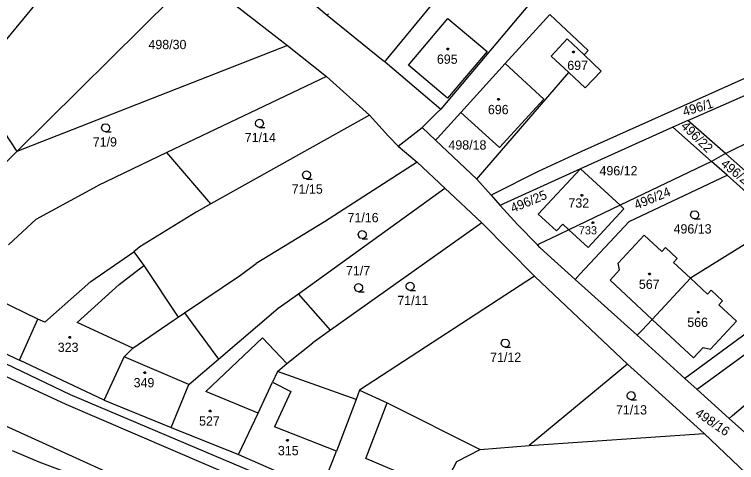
# Model space of a CAD drawing. Extents: x -580630 to -576196, y -1189024 to -1183567.
# Drawn here: x -579071.8 to -578939.4, y -1185606.5 to -1185524.4 of the extents above; entities that cross this region are included whole.
import ezdxf

# ---------------------------------------------------------------- set-up
doc = ezdxf.new("R2010")
doc.units = 0
for name, color, linetype in [('Vrstva 1', 7, 'Continuous'), ('Vrstva 18', 7, 'Continuous'), ('Vrstva 19', 7, 'Continuous'), ('Vrstva 25', 7, 'Continuous'), ('Vrstva 4', 7, 'Continuous'), ('Vrstva 6', 7, 'Continuous')]:
    doc.layers.add(name, color=color, linetype=linetype)

msp = doc.modelspace()

# ---------------------------------------------------------------- linework, layer by layer
at = {"layer": 'Vrstva 1'}
for p, q in [((-579003.65, -1185532.81), (-578953.5, -1185472.16)), ((-578943.66, -1185482.48), (-578993.6, -1185541.76)), ((-579079.8, -1185537.01), (-579053.65, -1185505.24)), ((-579025.37, -1185515.42), (-579014.41, -1185524.56)), ((-579038.51, -1185517.1), (-579071.31, -1185549.53)), ((-579038.51, -1185517.1), (-579021.71, -1185530.14)), ((-578967.75, -1185549.45), (-578907.99, -1185522.8)), ((-579014.41, -1185524.56), (-579014.22, -1185524.33)), ((-579014.41, -1185524.56), (-579004.16, -1185532.85)), ((-578981.78, -1185533.43), (-578973.6, -1185524.45)), ((-578973.6, -1185524.45), (-578966.62, -1185531.03)), ((-578999.52, -1185533.75), (-578992.29, -1185525.17)), ((-578992.29, -1185525.17), (-578985.11, -1185531.2)), ((-578948.33, -1185543.85), (-578906.06, -1185525.24)), ((-579021.71, -1185530.14), (-579071.31, -1185549.53)), ((-579021.71, -1185530.14), (-579014.55, -1185535.78)), ((-578970.44, -1185528.93), (-578973.35, -1185532.11)), ((-578967.36, -1185531.84), (-578970.44, -1185528.93)), ((-578985.11, -1185531.2), (-578992.35, -1185539.77)), ((-578966.62, -1185531.03), (-578967.36, -1185531.84)), ((-578941.42, -1185549.93), (-578901.83, -1185530.25)), ((-579003.87, -1185533.08), (-579003.65, -1185532.81)), ((-578973.35, -1185532.11), (-578970.14, -1185535.1)), ((-578964.21, -1185534.81), (-578967.36, -1185531.84)), ((-579004.16, -1185532.85), (-579003.87, -1185533.08)), ((-579003.87, -1185533.08), (-579003.39, -1185533.49)), ((-579003.39, -1185533.49), (-578993.6, -1185541.76)), ((-578992.35, -1185539.77), (-578999.52, -1185533.75)), ((-578981.78, -1185533.43), (-578989.93, -1185542.37)), ((-578974.75, -1185539.95), (-578981.78, -1185533.43)), ((-578986.71, -1185554.25), (-578970.14, -1185535.1)), ((-578970.14, -1185535.1), (-578967.16, -1185537.89)), ((-578967.16, -1185537.89), (-578964.21, -1185534.81)), ((-579014.55, -1185535.78), (-579043.85, -1185549.75)), ((-579014.55, -1185535.78), (-579006.68, -1185542.89)), ((-579079.8, -1185537.01), (-579071.31, -1185549.53)), ((-578982.84, -1185548.83), (-578974.75, -1185539.95)), ((-578994.32, -1185542.47), (-578993.6, -1185541.76)), ((-579006.68, -1185542.89), (-579035.75, -1185559.12)), ((-579006.68, -1185542.89), (-579003.19, -1185546.72)), ((-578997.04, -1185545.12), (-578994.32, -1185542.47)), ((-578994.24, -1185547.1), (-578989.93, -1185542.37)), ((-578989.93, -1185542.37), (-578982.84, -1185548.83)), ((-578948.33, -1185543.85), (-578951.07, -1185545.09)), ((-578941.42, -1185549.93), (-578948.33, -1185543.85)), ((-579001.42, -1185548.55), (-578997.04, -1185545.12)), ((-578994.57, -1185547.46), (-578997.04, -1185545.12)), ((-578951.07, -1185545.09), (-578968.01, -1185552.73)), ((-578944, -1185551.36), (-578951.07, -1185545.09)), ((-579003.19, -1185546.72), (-579001.42, -1185548.55)), ((-578994.57, -1185547.46), (-578994.24, -1185547.1)), ((-579001.42, -1185548.55), (-578997.92, -1185551.47)), ((-578994.57, -1185547.46), (-578987.03, -1185554.62)), ((-579071.31, -1185549.53), (-579076.22, -1185554.41)), ((-579043.85, -1185549.75), (-579056.53, -1185555.8)), ((-579035.75, -1185559.12), (-579043.85, -1185549.75)), ((-578975.7, -1185553.12), (-578967.75, -1185549.45)), ((-578934.04, -1185556.42), (-578941.42, -1185549.93)), ((-578940.13, -1185597.91), (-578884.92, -1185550.68)), ((-578997.92, -1185551.47), (-579014.92, -1185562.39)), ((-578992.88, -1185556.23), (-578997.92, -1185551.47)), ((-578941.15, -1185553.89), (-578944, -1185551.36)), ((-578983.94, -1185557.3), (-578975.7, -1185553.12)), ((-578968.01, -1185552.73), (-578982.11, -1185559.1)), ((-578975.74, -1185561.02), (-578968.01, -1185552.73)), ((-578968.01, -1185552.73), (-578960.74, -1185559.38)), ((-578959.07, -1185562.33), (-578941.15, -1185553.89)), ((-578941.15, -1185553.89), (-578936.48, -1185558.04)), ((-578987.03, -1185554.62), (-578986.71, -1185554.25)), ((-578987.03, -1185554.62), (-578984.4, -1185557.54)), ((-579067.79, -1185561.94), (-579056.53, -1185555.8)), ((-579019.68, -1185575.59), (-578992.88, -1185556.23)), ((-578986.09, -1185562.63), (-578992.88, -1185556.23)), ((-578984.4, -1185557.54), (-578983.94, -1185557.3)), ((-578984.4, -1185557.54), (-578982.7, -1185559.41)), ((-579035.75, -1185559.12), (-579038.45, -1185560.63)), ((-578982.24, -1185559.17), (-578982.7, -1185559.41)), ((-578982.11, -1185559.1), (-578982.24, -1185559.17)), ((-578979.56, -1185562.89), (-578982.7, -1185559.41)), ((-578960.06, -1185560.01), (-578966.61, -1185567.12)), ((-578960.74, -1185559.38), (-578960.06, -1185560.01)), ((-579038.45, -1185560.63), (-579048.78, -1185567)), ((-578972.43, -1185564.08), (-578975.74, -1185561.02)), ((-579072.81, -1185566.62), (-579067.79, -1185561.94)), ((-579014.92, -1185562.39), (-579027.45, -1185570.05)), ((-578986.09, -1185562.63), (-579013.81, -1185582.24)), ((-578976.45, -1185572.35), (-578986.09, -1185562.63)), ((-578975.89, -1185566.64), (-578979.56, -1185562.89)), ((-578971.27, -1185562.82), (-578972.43, -1185564.08)), ((-578970.12, -1185563.88), (-578971.27, -1185562.82)), ((-578968.07, -1185571.97), (-578959.07, -1185562.33)), ((-578931.41, -1185562.54), (-578947.86, -1185572.75)), ((-578966.61, -1185567.12), (-578970.12, -1185563.88)), ((-578956.31, -1185564.87), (-578961.08, -1185569.99)), ((-578953.09, -1185567.87), (-578956.31, -1185564.87)), ((-579048.78, -1185567), (-579049.87, -1185567.93)), ((-578975.46, -1185567.09), (-578975.89, -1185566.64)), ((-578974.04, -1185568.4), (-578975.46, -1185567.09)), ((-578952.41, -1185567.14), (-578953.09, -1185567.87)), ((-578950.29, -1185569.12), (-578952.41, -1185567.14)), ((-579057.74, -1185573.32), (-579049.87, -1185567.93)), ((-579049.87, -1185567.93), (-579048.01, -1185570.4)), ((-578968.99, -1185572.95), (-578974.04, -1185568.4)), ((-578950.97, -1185569.85), (-578950.29, -1185569.12)), ((-578947.86, -1185572.75), (-578950.97, -1185569.85)), ((-579048.01, -1185570.4), (-579041.76, -1185579.88)), ((-579030.34, -1185572.18), (-579027.45, -1185570.05)), ((-578960.86, -1185571.23), (-578961.08, -1185569.99)), ((-579040.58, -1185579.08), (-579030.34, -1185572.18)), ((-578976.45, -1185572.35), (-579008.48, -1185593.22)), ((-578976.45, -1185572.35), (-578974.04, -1185574.63)), ((-578968.99, -1185572.95), (-578968.07, -1185571.97)), ((-578962.58, -1185573.13), (-578960.86, -1185571.23)), ((-578923.28, -1185572.36), (-578947.96, -1185590.41)), ((-579066.2, -1185580.81), (-579057.74, -1185573.32)), ((-578957.62, -1185583.2), (-578968.99, -1185572.95)), ((-578954.89, -1185580.28), (-578962.58, -1185573.13)), ((-578947.86, -1185572.75), (-578954.89, -1185580.28)), ((-578947.86, -1185572.75), (-578944.75, -1185575.65)), ((-578974.04, -1185574.63), (-578959.36, -1185588.49)), ((-578921.04, -1185574.36), (-578945.73, -1185592.48)), ((-578944.75, -1185575.65), (-578944.07, -1185574.92)), ((-578944.07, -1185574.92), (-578941.95, -1185576.9)), ((-579023.43, -1185578.26), (-579019.68, -1185575.59)), ((-579013.81, -1185582.24), (-579019.68, -1185575.59)), ((-578941.95, -1185576.9), (-578942.63, -1185577.63)), ((-578942.63, -1185577.63), (-578939.42, -1185580.63)), ((-579041.76, -1185579.88), (-579040.58, -1185579.08)), ((-579040.58, -1185579.08), (-579034.36, -1185587.59)), ((-579034.36, -1185587.59), (-579023.43, -1185578.26)), ((-579070.82, -1185587.76), (-579067.47, -1185580.22)), ((-579066.2, -1185580.81), (-579067.47, -1185580.22)), ((-579042.64, -1185580.47), (-579041.76, -1185579.88)), ((-578954.89, -1185580.28), (-578956.78, -1185582.3)), ((-578947.29, -1185587.34), (-578954.89, -1185580.28)), ((-579084.16, -1185581.61), (-579070.82, -1185587.76)), ((-579050.05, -1185585.56), (-579042.64, -1185580.47)), ((-578939.42, -1185580.63), (-578944.2, -1185585.75)), ((-579061.46, -1185594.1), (-579085.38, -1185582.68)), ((-579013.81, -1185582.24), (-579017.08, -1185584.55)), ((-578956.78, -1185582.3), (-578957.62, -1185583.2)), ((-578948.88, -1185591.08), (-578957.62, -1185583.2)), ((-579086.32, -1185584.7), (-579062.32, -1185595.79)), ((-579051.67, -1185587.17), (-579050.05, -1185585.56)), ((-579021.82, -1185588.38), (-579017.08, -1185584.55)), ((-578947.29, -1185587.34), (-578945.52, -1185585.43)), ((-578945.52, -1185585.43), (-578944.2, -1185585.75)), ((-579055.31, -1185595.08), (-579070.82, -1185587.76)), ((-579055.31, -1185595.08), (-579051.67, -1185587.17)), ((-579039.78, -1185592.21), (-579034.36, -1185587.59)), ((-579023.54, -1185589.82), (-579021.82, -1185588.38)), ((-578959.36, -1185588.49), (-578977.41, -1185603.35)), ((-578957.53, -1185590.13), (-578959.36, -1185588.49)), ((-579023.54, -1185589.82), (-579024.44, -1185591.81)), ((-579009.13, -1185594.95), (-579023.54, -1185589.82)), ((-578945.31, -1185601.2), (-578957.53, -1185590.13)), ((-578947.96, -1185590.41), (-578948.88, -1185591.08)), ((-579043.05, -1185600.09), (-579039.78, -1185592.21)), ((-579027.11, -1185597.46), (-579024.44, -1185591.81)), ((-578946.61, -1185593.13), (-578948.88, -1185591.08)), ((-579008.48, -1185593.22), (-579009.13, -1185594.95)), ((-579008.48, -1185593.22), (-579003.44, -1185595.55)), ((-578945.73, -1185592.48), (-578946.61, -1185593.13)), ((-578940.74, -1185598.43), (-578946.61, -1185593.13)), ((-578997.62, -1185621.07), (-579061.46, -1185594.1)), ((-579009.13, -1185594.95), (-579012.41, -1185603.65)), ((-579062.32, -1185595.79), (-579000.83, -1185622.2)), ((-579055.31, -1185595.08), (-579043.05, -1185600.09)), ((-579003.44, -1185595.55), (-578986.38, -1185604.14)), ((-579030.68, -1185605.01), (-579027.11, -1185597.46)), ((-578940.74, -1185598.43), (-578940.13, -1185597.91)), ((-578933.76, -1185604.72), (-578940.74, -1185598.43)), ((-579043.05, -1185600.09), (-579030.68, -1185605.01)), ((-578977.41, -1185603.35), (-578945.31, -1185601.2)), ((-578945.31, -1185601.2), (-578931.89, -1185613.9)), ((-579012.41, -1185603.65), (-579012.72, -1185604.44)), ((-578990.67, -1185606.28), (-578986.38, -1185604.14)), ((-578986.38, -1185604.14), (-578977.41, -1185603.35)), ((-579072.19, -1185604.32), (-579067.31, -1185606.37)), ((-579030.68, -1185605.01), (-579015.58, -1185611.61)), ((-579015.58, -1185611.61), (-579012.72, -1185604.44)), ((-579067.31, -1185606.37), (-579058.78, -1185609.57)), ((-578993.5, -1185611.59), (-578990.67, -1185606.28))]:
    msp.add_line(p, q, dxfattribs=at)
at = {"layer": 'Vrstva 25'}
for points in [[(-578992.23, -1185530.63), (-578992.14, -1185530.78), (-578992.23, -1185530.93), (-578992.41, -1185530.93), (-578992.5, -1185530.78), (-578992.41, -1185530.63)], [(-578969.21, -1185531.18), (-578969.12, -1185531.33), (-578969.21, -1185531.48), (-578969.39, -1185531.48), (-578969.48, -1185531.33), (-578969.39, -1185531.18)], [(-578982.93, -1185539.86), (-578982.84, -1185540.01), (-578982.93, -1185540.16), (-578983.11, -1185540.16), (-578983.2, -1185540.01), (-578983.11, -1185539.86)], [(-578967.65, -1185557.42), (-578967.56, -1185557.57), (-578967.65, -1185557.72), (-578967.83, -1185557.72), (-578967.92, -1185557.57), (-578967.83, -1185557.42)], [(-578965.65, -1185562.4), (-578965.56, -1185562.55), (-578965.65, -1185562.7), (-578965.83, -1185562.7), (-578965.92, -1185562.55), (-578965.83, -1185562.4)], [(-578955.25, -1185571.84), (-578955.16, -1185571.99), (-578955.25, -1185572.14), (-578955.43, -1185572.14), (-578955.52, -1185571.99), (-578955.43, -1185571.84)], [(-578946.34, -1185578.81), (-578946.25, -1185578.96), (-578946.34, -1185579.11), (-578946.52, -1185579.11), (-578946.61, -1185578.96), (-578946.52, -1185578.81)], [(-579061.52, -1185583.4), (-579061.43, -1185583.55), (-579061.52, -1185583.7), (-579061.7, -1185583.7), (-579061.79, -1185583.55), (-579061.7, -1185583.4)], [(-579047.77, -1185589.87), (-579047.68, -1185590.02), (-579047.77, -1185590.17), (-579047.95, -1185590.17), (-579048.04, -1185590.02), (-579047.95, -1185589.87)], [(-579035.79, -1185596.89), (-579035.7, -1185597.04), (-579035.79, -1185597.19), (-579035.97, -1185597.19), (-579036.06, -1185597.04), (-579035.97, -1185596.89)], [(-579021.63, -1185602.31), (-579021.54, -1185602.46), (-579021.63, -1185602.61), (-579021.81, -1185602.61), (-579021.9, -1185602.46), (-579021.81, -1185602.31)]]:
    msp.add_lwpolyline(points, close=True, dxfattribs=at)
for points in [[(-579055.03, -1185545.94), (-579055.41, -1185545.84), (-579055.68, -1185545.57), (-579055.78, -1185545.2), (-579055.68, -1185544.83), (-579055.41, -1185544.56), (-579055.04, -1185544.46), (-579054.67, -1185544.56), (-579054.4, -1185544.83), (-579054.3, -1185545.21), (-579054.4, -1185545.59), (-579054.67, -1185545.86), (-579055.05, -1185545.96), (-579054.05, -1185545.96)], [(-579026.84, -1185545.13), (-579027.22, -1185545.03), (-579027.49, -1185544.76), (-579027.59, -1185544.39), (-579027.49, -1185544.02), (-579027.22, -1185543.75), (-579026.85, -1185543.65), (-579026.48, -1185543.75), (-579026.21, -1185544.02), (-579026.11, -1185544.4), (-579026.21, -1185544.78), (-579026.48, -1185545.05), (-579026.86, -1185545.15), (-579025.86, -1185545.15)], [(-579018.19, -1185554.57), (-579018.57, -1185554.47), (-579018.84, -1185554.2), (-579018.94, -1185553.83), (-579018.84, -1185553.46), (-579018.57, -1185553.19), (-579018.2, -1185553.09), (-579017.83, -1185553.19), (-579017.56, -1185553.46), (-579017.46, -1185553.84), (-579017.56, -1185554.22), (-579017.83, -1185554.49), (-579018.21, -1185554.59), (-579017.21, -1185554.59)], [(-578947.08, -1185561.86), (-578947.46, -1185561.76), (-578947.73, -1185561.49), (-578947.83, -1185561.12), (-578947.73, -1185560.75), (-578947.46, -1185560.48), (-578947.09, -1185560.38), (-578946.72, -1185560.48), (-578946.45, -1185560.75), (-578946.35, -1185561.13), (-578946.45, -1185561.51), (-578946.72, -1185561.78), (-578947.1, -1185561.88), (-578946.1, -1185561.88)], [(-579008, -1185565.49), (-579008.38, -1185565.39), (-579008.65, -1185565.12), (-579008.75, -1185564.75), (-579008.65, -1185564.38), (-579008.38, -1185564.11), (-579008.01, -1185564.01), (-579007.64, -1185564.11), (-579007.37, -1185564.38), (-579007.27, -1185564.76), (-579007.37, -1185565.14), (-579007.64, -1185565.41), (-579008.02, -1185565.51), (-579007.02, -1185565.51)], [(-579008.66, -1185575.21), (-579009.04, -1185575.11), (-579009.31, -1185574.84), (-579009.41, -1185574.47), (-579009.31, -1185574.1), (-579009.04, -1185573.83), (-579008.67, -1185573.73), (-579008.3, -1185573.83), (-579008.03, -1185574.1), (-579007.93, -1185574.48), (-579008.03, -1185574.86), (-579008.3, -1185575.13), (-579008.68, -1185575.23), (-579007.68, -1185575.23)], [(-578999.23, -1185574.97), (-578999.61, -1185574.87), (-578999.88, -1185574.6), (-578999.98, -1185574.23), (-578999.88, -1185573.86), (-578999.61, -1185573.59), (-578999.24, -1185573.49), (-578998.87, -1185573.59), (-578998.6, -1185573.86), (-578998.5, -1185574.24), (-578998.6, -1185574.62), (-578998.87, -1185574.89), (-578999.25, -1185574.99), (-578998.25, -1185574.99)], [(-578981.79, -1185585.36), (-578982.17, -1185585.26), (-578982.44, -1185584.99), (-578982.54, -1185584.62), (-578982.44, -1185584.25), (-578982.17, -1185583.98), (-578981.8, -1185583.88), (-578981.43, -1185583.98), (-578981.16, -1185584.25), (-578981.06, -1185584.63), (-578981.16, -1185585.01), (-578981.43, -1185585.28), (-578981.81, -1185585.38), (-578980.81, -1185585.38)], [(-578958.72, -1185595), (-578959.1, -1185594.9), (-578959.37, -1185594.63), (-578959.47, -1185594.26), (-578959.37, -1185593.89), (-578959.1, -1185593.62), (-578958.73, -1185593.52), (-578958.36, -1185593.62), (-578958.09, -1185593.89), (-578957.99, -1185594.27), (-578958.09, -1185594.65), (-578958.36, -1185594.92), (-578958.74, -1185595.02), (-578957.74, -1185595.02)]]:
    msp.add_lwpolyline(points, dxfattribs=at)
at = {"layer": 'Vrstva 4'}
for p, q in [((-579052.53, -1185573.91), (-579048.01, -1185570.4)), ((-579060.27, -1185580.86), (-579052.53, -1185573.91)), ((-579067.47, -1185580.22), (-579077.46, -1185575.38)), ((-579050.05, -1185585.56), (-579060.27, -1185580.86)), ((-579109.86, -1185583.25), (-579009.27, -1185628.86)), ((-579036.68, -1185593.5), (-579026.3, -1185583.67)), ((-579026.3, -1185583.67), (-579021.82, -1185588.38)), ((-579039.78, -1185592.21), (-579051.67, -1185587.17)), ((-579024.44, -1185591.81), (-579021.1, -1185593.51)), ((-579027.11, -1185597.46), (-579036.68, -1185593.5)), ((-579021.1, -1185593.51), (-579024.07, -1185599.96)), ((-579007.33, -1185605.78), (-579003.44, -1185595.55)), ((-579012.72, -1185604.44), (-579024.07, -1185599.96)), ((-578994.14, -1185611.3), (-579007.33, -1185605.78))]:
    msp.add_line(p, q, dxfattribs=at)
at = {"layer": 'Vrstva 6'}
for p, q in [((-578941.42, -1185549.93), (-578944, -1185551.36)), ((-578944, -1185551.36), (-578960.74, -1185559.38)), ((-578960.74, -1185559.38), (-578970.12, -1185563.88)), ((-578970.12, -1185563.88), (-578971.91, -1185564.73)), ((-578972.39, -1185564.96), (-578975.41, -1185566.41)), ((-578971.91, -1185564.73), (-578972.39, -1185564.96)), ((-578975.41, -1185566.41), (-578975.89, -1185566.64))]:
    msp.add_line(p, q, dxfattribs=at)

# ---------------------------------------------------------------- texts
at = {"layer": 'Vrstva 18'}
for s, p in [('498/30', (-579047.183, -1185530.8)), ('71/14', (-579029.537, -1185547.83)), ('71/9', (-579057.386, -1185548.64)), ('498/18', (-578992.201, -1185549.19)), ('496/12', (-578964.518, -1185553.91)), ('71/15', (-579020.934, -1185557.27)), ('71/16', (-579010.697, -1185562.49)), ('496/13', (-578950.941, -1185564.56)), ('71/7', (-579010.976, -1185572.21)), ('71/11', (-579001.579, -1185577.67)), ('71/12', (-578984.561, -1185588.06)), ('71/13', (-578961.504, -1185597.7))]:
    msp.add_text(s, height=1.7, dxfattribs=at).set_placement(p)
for s, rotation, p in [('496/1', 16.78766, (-578948.984, -1185543.101)), ('496/22', 315.64245, (-578949.723, -1185545.045)), ('496/23', 321.25744, (-578942.431, -1185552.08)), ('496/25', 22.51724, (-578980.399, -1185560.775)), ('496/24', 22.28806, (-578957.753, -1185560.191)), ('498/16', 325.55462, (-578947.135, -1185597.81))]:
    msp.add_text(s, height=1.7, rotation=rotation, dxfattribs=at).set_placement(p)
at = {"layer": 'Vrstva 19'}
for s, height, p in [('695', 1.7, (-578994.321, -1185533.48)), ('697', 1.7, (-578970.424, -1185534.62)), ('696', 1.7, (-578984.974, -1185542.71)), ('732', 1.7, (-578970.215, -1185559.82)), ('733', 1.5, (-578968.322, -1185564.72)), ('567', 1.7, (-578957.301, -1185574.69)), ('566', 1.7, (-578948.431, -1185581.66)), ('323', 1.7, (-579063.812, -1185586.25)), ('349', 1.7, (-579049.901, -1185592.72)), ('527', 1.7, (-579037.915, -1185599.74)), ('315', 1.7, (-579023.46, -1185605.16))]:
    msp.add_text(s, height=height, dxfattribs=at).set_placement(p)

doc.saveas('drawing.dxf')
